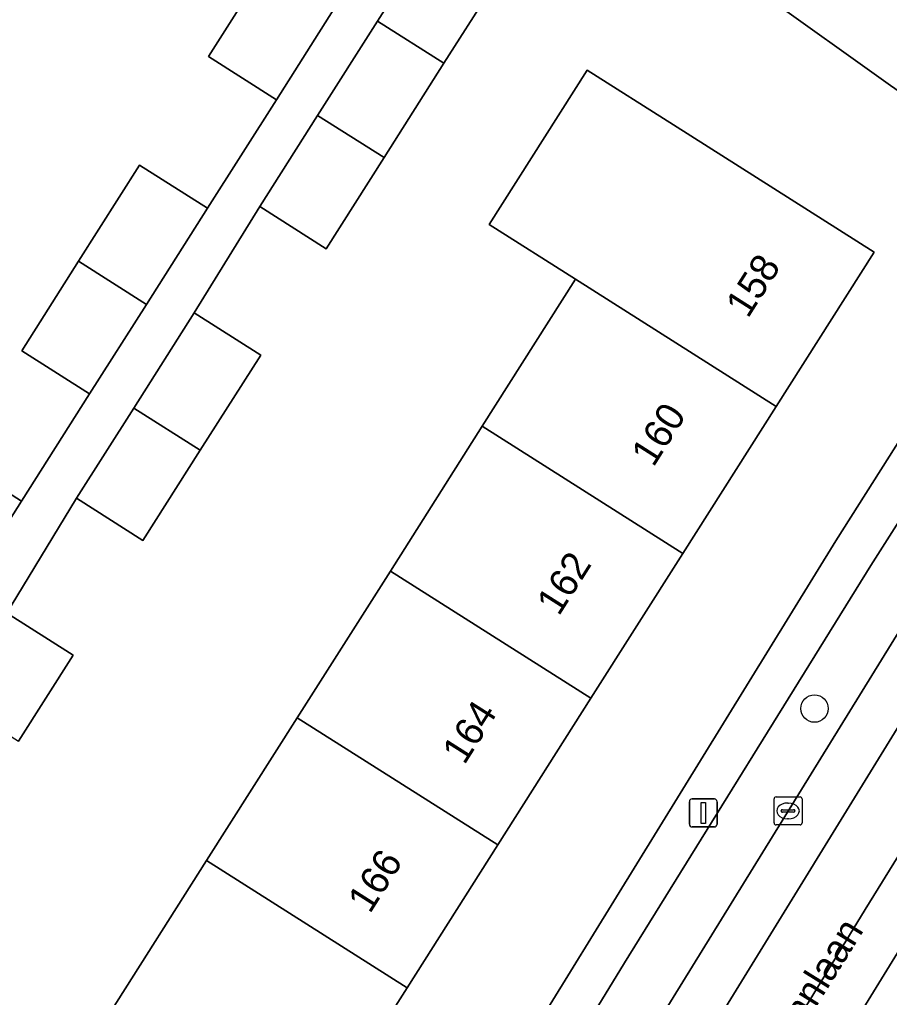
# Model space of a CAD drawing. Extents: x 159039 to 160102, y 381214 to 382524.
# Drawn here: x 159385.36 to 159416.33, y 381818.69 to 381853.51 of the extents above; entities that cross this region are included whole.
import ezdxf

# ---------------------------------------------------------------- set-up
doc = ezdxf.new("R2010")
doc.units = 0
for name, color, linetype in [('IMGEO_Boom', 7, 'Continuous'), ('IMGEO_Erf', 7, 'Continuous'), ('IMGEO_Kolk', 7, 'Continuous'), ('IMGEO_Lichtmast', 7, 'Continuous'), ('IMGEO_Openbare_ruimte_label', 7, 'Continuous'), ('IMGEO_Pand', 7, 'Continuous'), ('IMGEO_Pand_nummerreeks', 7, 'Continuous'), ('IMGEO_Parkeervlak_open', 7, 'Continuous'), ('IMGEO_Rijbaan_lokaal_gesloten', 7, 'Continuous'), ('IMGEO_Voetpad_open', 7, 'Continuous')]:
    doc.layers.add(name, color=color, linetype=linetype)

msp = doc.modelspace()

# ---------------------------------------------------------------- linework, layer by layer
at = {"layer": 'IMGEO_Boom'}
msp.add_circle((159413.665, 381828.974), 0.489, dxfattribs=at)
at = {"layer": 'IMGEO_Erf'}
for points in [[(159383.019, 381837.9), (159385.438, 381836.365), (159387.859, 381840.179), (159385.439, 381841.715), (159387.462, 381844.903), (159389.634, 381848.324), (159392.053, 381846.789), (159394.509, 381850.657), (159392.089, 381852.193), (159394.112, 381855.38), (159396.284, 381858.802), (159398.703, 381857.267), (159401.551, 381861.756), (159385.148, 381873.477)], [(159421.342, 381847.712), (159416.367, 381851.168), (159402.805, 381860.86), (159399.731, 381856.015), (159402.098, 381854.512), (159400.474, 381851.954), (159398.342, 381848.595), (159396.283, 381845.35), (159393.916, 381846.853), (159391.581, 381843.065), (159393.948, 381841.563), (159391.796, 381838.171), (159389.757, 381834.959), (159387.39, 381836.462), (159385.062, 381832.633)], [(159401.837, 381839.027), (159405.161, 381844.265), (159402.084, 381846.218), (159405.57, 381851.708), (159408.646, 381849.756), (159415.788, 381845.224), (159412.302, 381839.731), (159408.979, 381834.494), (159405.707, 381829.34), (159402.392, 381824.117), (159399.163, 381819.028), (159395.726, 381813.612), (159392.246, 381808.129), (159396.349, 381805.602), (159414.422, 381834.943), (159421.364, 381845.906)], [(159388.584, 381818.146), (159392.021, 381823.561), (159395.251, 381828.65), (159398.566, 381833.873), (159401.837, 381839.027)], [(159384.902, 381832.38), (159387.268, 381830.878), (159385.322, 381827.812)]]:
    msp.add_lwpolyline(points, dxfattribs=at)
at = {"layer": 'IMGEO_Kolk'}
for p, q in [((159412.223, 381824.904), (159412.223, 381825.756)), ((159412.298, 381825.83), (159413.15, 381825.83)), ((159412.711, 381825.61), (159412.736, 381825.61)), ((159413.224, 381825.756), (159413.224, 381824.904)), ((159412.482, 381825.324), (159412.482, 381825.336)), ((159412.92, 381825.287), (159412.522, 381825.287)), ((159412.525, 381825.373), (159412.923, 381825.373)), ((159412.966, 381825.336), (159412.966, 381825.324)), ((159413.15, 381824.83), (159412.298, 381824.83)), ((159412.734, 381825.05), (159412.709, 381825.05))]:
    msp.add_line(p, q, dxfattribs=at)
for points in [[(159412.223, 381824.904), (159412.223, 381825.756)], [(159412.298, 381825.83), (159413.15, 381825.83)], [(159413.224, 381825.756), (159413.224, 381824.904)], [(159413.15, 381824.83), (159412.298, 381824.83)]]:
    msp.add_lwpolyline(points, dxfattribs=at)
for centre, radius, start, end in [((159412.3, 381825.754), 0.0765, 91.552, 178.448), ((159412.3, 381825.754), 0.0765, 91.552, 178.448), ((159413.148, 381825.754), 0.0765, 1.552, 88.448), ((159413.148, 381825.754), 0.0765, 1.552, 88.448), ((159412.522, 381825.333), 0.0403, 85.8775, 175.7526), ((159412.519, 381825.323), 0.0366, 178.938, 274.7102), ((159412.923, 381825.33), 0.043, 264.8664, 352.4533), ((159412.927, 381825.335), 0.0386, 1.7309, 96.639), ((159412.3, 381824.906), 0.0765, 181.552, 268.448), ((159412.3, 381824.906), 0.0765, 181.552, 268.448), ((159413.148, 381824.906), 0.0765, 271.552, 358.448), ((159413.148, 381824.906), 0.0765, 271.552, 358.448)]:
    msp.add_arc(centre, radius, start, end, dxfattribs=at)
for centre, major_axis, ratio, start_param, end_param in [((159412.71, 381825.33), (-0.387, 0.002), 0.722429, 4.712389, 7.853982), ((159412.735, 381825.33), (-0.39, 0.002), 0.717154, 1.570796, 4.712389)]:
    msp.add_ellipse(centre, major_axis=major_axis, ratio=ratio, start_param=start_param, end_param=end_param, dxfattribs=at)
at = {"layer": 'IMGEO_Lichtmast'}
for p, q in [((159409.209, 381824.859), (159409.209, 381825.659)), ((159409.209, 381825.659), (159409.209, 381824.859)), ((159409.309, 381825.759), (159410.099, 381825.759)), ((159410.099, 381825.759), (159409.309, 381825.759)), ((159410.199, 381825.659), (159410.199, 381824.859)), ((159410.199, 381824.859), (159410.199, 381825.659)), ((159410.099, 381824.759), (159409.309, 381824.759)), ((159409.309, 381824.759), (159410.099, 381824.759))]:
    msp.add_line(p, q, dxfattribs=at)
msp.add_lwpolyline([(159409.629, 381825.634), (159409.779, 381825.634), (159409.779, 381824.884), (159409.629, 381824.884), (159409.629, 381825.634)], dxfattribs=at)
for centre, start, end in [((159409.309, 381825.659), 90, 180), ((159409.309, 381825.659), 90, 180), ((159410.099, 381825.659), 0, 90), ((159410.099, 381825.659), 360, 90), ((159409.309, 381824.859), 180, 270), ((159409.309, 381824.859), 180, 270), ((159410.099, 381824.859), 270, 0), ((159410.099, 381824.859), 270, 0)]:
    msp.add_arc(centre, 0.1, start, end, dxfattribs=at)
at = {"layer": 'IMGEO_Pand'}
for points in [[(159402.098, 381854.512), (159399.731, 381856.015), (159398.107, 381853.456), (159400.474, 381851.954)], [(159394.112, 381855.38), (159392.089, 381852.193), (159394.509, 381850.657), (159396.532, 381853.845)], [(159398.342, 381848.595), (159400.474, 381851.954), (159398.107, 381853.456), (159395.975, 381850.097)], [(159415.788, 381845.224), (159408.646, 381849.756), (159405.57, 381851.708), (159402.084, 381846.218), (159405.161, 381844.265), (159412.302, 381839.731)], [(159398.342, 381848.595), (159395.975, 381850.097), (159393.916, 381846.853), (159396.283, 381845.35)], [(159387.462, 381844.903), (159389.882, 381843.368), (159392.053, 381846.789), (159389.634, 381848.324)], [(159387.462, 381844.903), (159385.439, 381841.715), (159387.859, 381840.179), (159389.882, 381843.368)], [(159405.161, 381844.265), (159401.837, 381839.027), (159408.979, 381834.494), (159412.302, 381839.731)], [(159391.796, 381838.171), (159393.948, 381841.563), (159391.581, 381843.065), (159389.429, 381839.673)], [(159391.796, 381838.171), (159389.429, 381839.673), (159387.39, 381836.462), (159389.757, 381834.959)], [(159405.707, 381829.34), (159408.979, 381834.494), (159401.837, 381839.027), (159398.566, 381833.873)], [(159380.847, 381834.478), (159383.267, 381832.943), (159385.438, 381836.365), (159383.019, 381837.9)], [(159405.707, 381829.34), (159398.566, 381833.873), (159395.251, 381828.65), (159402.392, 381824.117)], [(159387.268, 381830.878), (159384.902, 381832.38), (159384.76, 381832.47), (159382.814, 381829.405), (159385.322, 381827.812)], [(159392.021, 381823.561), (159399.163, 381819.028), (159402.392, 381824.117), (159395.251, 381828.65)], [(159392.021, 381823.561), (159388.584, 381818.146), (159395.726, 381813.612), (159399.163, 381819.028)]]:
    msp.add_lwpolyline(points, close=True, dxfattribs=at)
at = {"layer": 'IMGEO_Parkeervlak_open'}
for points in [[(159495.744, 381934.93), (159479.948, 381913.867), (159472.544, 381903.698), (159465.19, 381893.41), (159456.94, 381881.697), (159449.873, 381871.488), (159437.829, 381853.565), (159427.699, 381837.953), (159418.936, 381824.033), (159404.64, 381800.812), (159400.746, 381794.258), (159396.213, 381786.294), (159394.802, 381783.778), (159393.013, 381780.216)], [(159388.803, 381785.24), (159396.798, 381799.408), (159399.834, 381804.431), (159417.421, 381832.946), (159422.676, 381841.238), (159420.947, 381842.368), (159415.674, 381834.072), (159406.901, 381819.922), (159394.572, 381799.726), (159386.658, 381785.747)]]:
    msp.add_lwpolyline(points, dxfattribs=at)
at = {"layer": 'IMGEO_Rijbaan_lokaal_gesloten'}
for points in [[(159424.166, 381840.264), (159422.676, 381841.238), (159417.421, 381832.946), (159399.834, 381804.431), (159396.798, 381799.408), (159388.803, 381785.24)], [(159426.197, 381838.936), (159424.166, 381840.264), (159418.168, 381830.791), (159400.004, 381801.271), (159390.157, 381784.008)], [(159390.157, 381784.008), (159400.004, 381801.271), (159418.168, 381830.791), (159424.166, 381840.264)], [(159394.274, 381786.572), (159397.405, 381792.005), (159401.306, 381798.719), (159405.571, 381805.619), (159415.465, 381821.817), (159420.934, 381830.666), (159426.197, 381838.936)], [(159400.746, 381794.258), (159404.64, 381800.812), (159418.936, 381824.033), (159427.699, 381837.953), (159426.197, 381838.936), (159420.934, 381830.666), (159415.465, 381821.817), (159405.571, 381805.619), (159401.306, 381798.719), (159397.405, 381792.005), (159394.274, 381786.572)]]:
    msp.add_lwpolyline(points, dxfattribs=at)
at = {"layer": 'IMGEO_Voetpad_open'}
for points in [[(159374.506, 381880.639), (159381.223, 381875.841), (159385.148, 381873.477), (159401.551, 381861.756), (159402.805, 381860.86), (159416.367, 381851.168), (159421.342, 381847.712), (159423.116, 381848.629)], [(159385.062, 381832.633), (159387.39, 381836.462), (159389.429, 381839.673), (159391.581, 381843.065), (159393.916, 381846.853), (159395.975, 381850.097), (159398.107, 381853.456), (159399.731, 381856.015), (159402.805, 381860.86), (159401.551, 381861.756), (159398.703, 381857.267), (159396.532, 381853.845), (159394.509, 381850.657), (159392.053, 381846.789), (159389.882, 381843.368), (159387.859, 381840.179), (159385.438, 381836.365), (159383.267, 381832.943)], [(159421.364, 381845.906), (159414.422, 381834.943), (159396.349, 381805.602), (159395.49, 381804.207), (159395.25, 381803.818), (159385.917, 381787.736), (159385.406, 381786.981)], [(159386.658, 381785.747), (159394.572, 381799.726), (159406.901, 381819.922), (159415.674, 381834.072), (159420.947, 381842.368), (159422.676, 381841.238)]]:
    msp.add_lwpolyline(points, dxfattribs=at)

# ---------------------------------------------------------------- texts
at = {"layer": 'IMGEO_Openbare_ruimte_label'}
msp.add_text('Mendelssohnlaan', height=1, rotation=58.1222, dxfattribs=at).set_placement((159409.903, 381812.183))
at = {"layer": 'IMGEO_Pand_nummerreeks'}
for s, rotation, p in [('158', 57.5994, (159411.292, 381842.84)), ('160', 57.5991, (159407.929, 381837.542)), ('162', 57.5991, (159404.562, 381832.238)), ('164', 57.5991, (159401.199, 381826.94)), ('166', 57.5991, (159397.836, 381821.641))]:
    msp.add_text(s, height=1, rotation=rotation, dxfattribs=at).set_placement(p)

doc.saveas('drawing.dxf')
